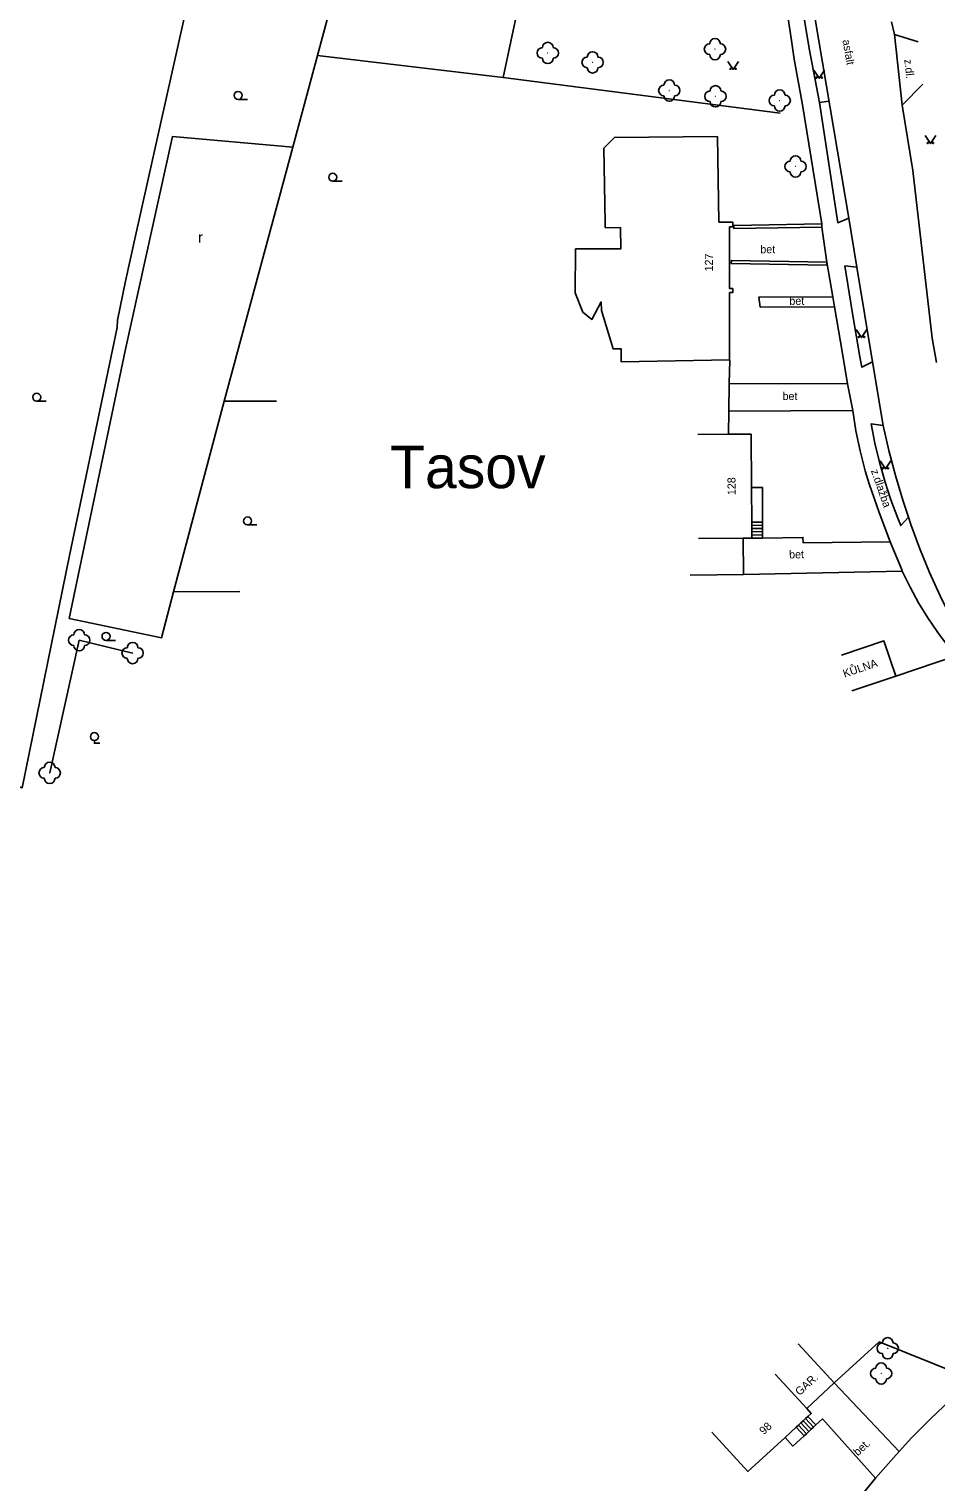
# Model space of a CAD drawing. Extents: x -544674 to -541478, y -1199076 to -1195527.
# Drawn here: x -542101.8 to -542016.8, y -1198839.1 to -1198702.9 of the extents above; entities that cross this region are included whole.
import ezdxf

# ---------------------------------------------------------------- set-up
doc = ezdxf.new("R2010")
doc.units = 0
for name, color, linetype in [('BUDOVY_MĚŘ', 7, 'Continuous'), ('BUDOVY_NEMĚŘ', 7, 'Continuous'), ('NÁZVY_SÍDEL_JEDNOTKY', 7, 'Continuous'), ('POMOC_POPIS', 7, 'Continuous'), ('ROZHRANÍ_PLOCH', 7, 'Continuous'), ('ZELEŇ', 7, 'Continuous'), ('ZN_DOPLŇKOVÉ', 7, 'Continuous'), ('ZN_KULTUR', 7, 'Continuous'), ('Č_POPIS_ORIENT', 7, 'Continuous')]:
    doc.layers.add(name, color=color, linetype=linetype)

msp = doc.modelspace()

# ---------------------------------------------------------------- linework, layer by layer
at = {"layer": 'BUDOVY_MĚŘ'}
for points in [[(-542039.15, -1198740.88), (-542036.28, -1198740.86)], [(-542036.28, -1198740.86), (-542034.15, -1198740.84), (-542034.11, -1198745.86)], [(-542034.11, -1198745.86), (-542034.08, -1198749.11)], [(-542034.08, -1198749.11), (-542034.08, -1198749.41)], [(-542034.08, -1198749.41), (-542034.08, -1198749.71)], [(-542034.08, -1198749.71), (-542034.08, -1198750.01)], [(-542034.08, -1198750.01), (-542034.07, -1198750.31)], [(-542034.88, -1198750.62), (-542039.07, -1198750.65)], [(-542034.07, -1198750.61), (-542034.88, -1198750.62)], [(-542034.88, -1198750.62), (-542034.85, -1198754.02)], [(-542034.07, -1198750.31), (-542034.07, -1198750.61)], [(-542034.85, -1198754.02), (-542039.85, -1198754.06)], [(-542020.6, -1198763.54), (-542021.71, -1198760.23), (-542025.69, -1198761.57)], [(-542014.95, -1198761.64), (-542020.6, -1198763.54)], [(-542020.6, -1198763.54), (-542024.7, -1198764.91)], [(-542026.36, -1198829.8), (-542029.75, -1198826.12)], [(-542028.94, -1198832.18), (-542031.89, -1198828.97)], [(-542028.94, -1198832.18), (-542026.36, -1198829.8)], [(-542029.26, -1198833.34), (-542029.04, -1198833.14)], [(-542029.04, -1198833.14), (-542028.82, -1198832.93)], [(-542028.82, -1198832.93), (-542028.51, -1198832.65), (-542028.94, -1198832.18)], [(-542037.82, -1198834.41), (-542034.44, -1198838.09), (-542030.97, -1198834.91)], [(-542030.97, -1198834.91), (-542029.92, -1198833.95)], [(-542029.92, -1198833.95), (-542029.7, -1198833.74)], [(-542029.7, -1198833.74), (-542029.48, -1198833.54)], [(-542029.48, -1198833.54), (-542029.26, -1198833.34)]]:
    msp.add_lwpolyline(points, dxfattribs=at)
at = {"layer": 'BUDOVY_NEMĚŘ'}
for points in [[(-542035.87, -1198721.43), (-542035.87, -1198720.97), (-542037.17, -1198720.98), (-542037.31, -1198712.96), (-542046.96, -1198713.03), (-542047.95, -1198714.06), (-542047.82, -1198721.02), (-542047.81, -1198721.49), (-542046.38, -1198721.51), (-542046.34, -1198723.48), (-542048.09, -1198723.48), (-542050.6, -1198723.48)], [(-542036.17, -1198725.12), (-542036.17, -1198721.43), (-542035.87, -1198721.43)], [(-542050.6, -1198723.48), (-542050.63, -1198727.62), (-542049.91, -1198729.42), (-542049.07, -1198730.1), (-542048.19, -1198728.46), (-542048.16, -1198729.25), (-542047.07, -1198732.86), (-542046.31, -1198732.86), (-542046.31, -1198734.09), (-542036.16, -1198733.9), (-542036.16, -1198727.58), (-542035.86, -1198727.58), (-542035.86, -1198727.21), (-542036.17, -1198727.21), (-542036.17, -1198725.12)]]:
    msp.add_lwpolyline(points, dxfattribs=at)
at = {"layer": 'ROZHRANÍ_PLOCH'}
for points in [[(-542034.2, -1198680.36), (-542032.84, -1198688.21), (-542031.56, -1198696.08), (-542030.36, -1198703.96), (-542030.11, -1198705.69), (-542029.33, -1198709.99)], [(-542027.74, -1198709.75), (-542028.71, -1198704.7), (-542030.16, -1198695.8), (-542029.18, -1198695.64)], [(-542025, -1198720.61), (-542028.16, -1198701.94), (-542029.18, -1198695.64)], [(-542021, -1198702.2), (-542020.7, -1198703.4)], [(-542020, -1198710.01), (-542020.7, -1198703.4)], [(-542020.7, -1198703.4), (-542018.48, -1198704.07)], [(-542018.05, -1198708.04), (-542020, -1198710.01)], [(-542029.33, -1198709.99), (-542027.52, -1198721.14)], [(-542027.74, -1198709.75), (-542026.86, -1198709.63)], [(-542025, -1198720.61), (-542026.03, -1198721.03), (-542027.74, -1198709.75)], [(-542020, -1198710.01), (-542018.98, -1198716.15)], [(-542018.98, -1198716.15), (-542017.17, -1198731.85), (-542016.77, -1198734.14)], [(-542027.51, -1198721.44), (-542027.04, -1198724.72)], [(-542024.24, -1198725.21), (-542025, -1198720.61)], [(-542027.04, -1198724.72), (-542026.48, -1198727.98)], [(-542024.24, -1198725.21), (-542025.35, -1198725.08), (-542024.69, -1198729.36), (-542023.95, -1198733.62), (-542023.77, -1198734.59), (-542022.76, -1198734.08)], [(-542022.76, -1198734.08), (-542024.24, -1198725.21)], [(-542026.48, -1198727.98), (-542033.43, -1198728.02), (-542033.29, -1198728.95), (-542026.32, -1198728.91)], [(-542026.48, -1198727.98), (-542026.32, -1198728.91)], [(-542026.32, -1198728.91), (-542025.58, -1198733.28), (-542025.11, -1198736.14)], [(-542036.15, -1198733.95), (-542036.19, -1198736.1)], [(-542021.77, -1198740.05), (-542022.76, -1198734.08)], [(-542036.19, -1198736.1), (-542036.24, -1198738.7)], [(-542036.19, -1198736.1), (-542025.11, -1198736.14)], [(-542025.11, -1198736.14), (-542024.63, -1198738.65)], [(-542036.24, -1198738.7), (-542036.28, -1198740.86)], [(-542036.24, -1198738.7), (-542024.63, -1198738.65)], [(-542024.63, -1198738.65), (-542024.32, -1198740.54), (-542023.92, -1198742.42), (-542023.45, -1198744.28), (-542023.09, -1198745.52), (-542022.16, -1198748.2), (-542021.15, -1198750.86), (-542021.11, -1198750.96)], [(-542021.77, -1198740.05), (-542022.89, -1198739.88), (-542022.55, -1198741.69), (-542022.13, -1198743.48), (-542021.63, -1198745.26), (-542021.06, -1198747.01), (-542020.41, -1198748.73), (-542020.12, -1198749.43), (-542019.4, -1198748.65)], [(-542021.77, -1198740.05), (-542021.24, -1198742.4), (-542020.63, -1198744.73), (-542019.94, -1198747.04), (-542019.4, -1198748.65)], [(-542033.07, -1198749.09), (-542033.09, -1198745.85), (-542034.11, -1198745.86)], [(-542019.4, -1198748.65), (-542019.18, -1198749.33), (-542018.34, -1198751.59), (-542017.43, -1198753.82), (-542016.44, -1198756.02), (-542015.38, -1198758.18), (-542015.02, -1198758.88), (-542014.26, -1198760.4), (-542013.42, -1198761.88), (-542012.52, -1198763.32), (-542011.55, -1198764.71), (-542010.52, -1198766.06), (-542009.42, -1198767.36), (-542008.26, -1198768.6), (-542007.05, -1198769.79), (-542005.78, -1198770.92), (-542004.46, -1198771.99), (-542003.09, -1198773), (-542001.68, -1198773.94), (-542000.22, -1198774.81), (-541998.73, -1198775.61), (-541998.37, -1198775.79)], [(-542034.08, -1198749.11), (-542033.07, -1198749.09)], [(-542034.08, -1198749.41), (-542033.07, -1198749.39)], [(-542034.08, -1198749.71), (-542033.07, -1198749.69)], [(-542034.08, -1198750.01), (-542033.07, -1198749.99)], [(-542033.07, -1198749.39), (-542033.07, -1198749.09)], [(-542033.07, -1198749.69), (-542033.07, -1198749.39)], [(-542033.07, -1198749.99), (-542033.07, -1198749.69)], [(-542033.07, -1198750.29), (-542033.07, -1198749.99)], [(-542034.07, -1198750.31), (-542033.07, -1198750.29)], [(-542034.07, -1198750.61), (-542033.07, -1198750.59)], [(-542033.07, -1198750.59), (-542033.07, -1198750.29)], [(-542033.07, -1198750.59), (-542029.29, -1198750.53), (-542029.27, -1198751.03), (-542021.11, -1198750.96)], [(-542021.11, -1198750.96), (-542020.07, -1198753.48), (-542019.98, -1198753.7)], [(-542034.85, -1198754.02), (-542019.98, -1198753.7)], [(-542019.98, -1198753.7), (-542019.25, -1198755.2), (-542018.45, -1198756.66), (-542017.58, -1198758.08), (-542016.64, -1198759.46), (-542015.64, -1198760.79), (-542014.95, -1198761.64)], [(-542020.29, -1198836.23), (-542026.36, -1198829.8)], [(-542020.29, -1198836.23), (-542019.11, -1198834.95), (-542017.33, -1198833.15), (-542015.5, -1198831.41)], [(-542029.04, -1198833.14), (-542028.31, -1198833.94)], [(-542028.82, -1198832.93), (-542028.09, -1198833.73)], [(-542028.09, -1198833.73), (-542027.47, -1198833.16), (-542022.48, -1198838.71)], [(-542029.92, -1198833.95), (-542029.19, -1198834.75)], [(-542029.7, -1198833.74), (-542028.97, -1198834.55)], [(-542029.48, -1198833.54), (-542028.75, -1198834.34)], [(-542029.26, -1198833.34), (-542028.53, -1198834.14)], [(-542029.19, -1198834.75), (-542028.97, -1198834.55)], [(-542028.97, -1198834.55), (-542028.75, -1198834.34)], [(-542028.75, -1198834.34), (-542028.53, -1198834.14)], [(-542028.53, -1198834.14), (-542028.31, -1198833.94)], [(-542028.31, -1198833.94), (-542028.09, -1198833.73)], [(-542030.97, -1198834.91), (-542030.23, -1198835.72), (-542029.19, -1198834.75)], [(-542022.48, -1198838.71), (-542020.82, -1198836.8), (-542020.29, -1198836.23)], [(-542062.6, -1198877.42), (-542057.68, -1198876.15), (-542056.53, -1198875.81), (-542055.4, -1198875.4), (-542054.31, -1198874.92), (-542053.25, -1198874.36), (-542052.22, -1198873.73), (-542051.25, -1198873.04), (-542050.32, -1198872.28), (-542049.44, -1198871.46), (-542048.62, -1198870.59), (-542048.11, -1198869.98), (-542034.68, -1198853.63), (-542022.48, -1198838.71)]]:
    msp.add_lwpolyline(points, dxfattribs=at)
at = {"layer": 'ZELEŇ'}
for points in [[(-542077.1, -1198713.95), (-542088.35, -1198712.94), (-542092.75, -1198732.88), (-542098.03, -1198758.13), (-542089.38, -1198759.94), (-542088.28, -1198755.62)], [(-542099.87, -1198772.61), (-542097.1, -1198760.17), (-542092.1, -1198761.37)]]:
    msp.add_lwpolyline(points, dxfattribs=at)
for centre in [(-542053.2, -1198705.12), (-542037.53, -1198704.76), (-542049, -1198706), (-542041.81, -1198708.64), (-542037.49, -1198709.18), (-542031.47, -1198709.58), (-542029.98, -1198715.76), (-542097.1, -1198760.17), (-542092.1, -1198761.37), (-542099.87, -1198772.61), (-542021.35, -1198826.55), (-542021.96, -1198828.91)]:
    msp.add_circle(centre, 0.0005, dxfattribs=at)
for centre, start, end in [((-542037.53, -1198704.26), 0, 179.99999), ((-542053.7, -1198705.12), 89.99999, 269.99999), ((-542053.2, -1198704.62), 0, 179.99999), ((-542052.7, -1198705.12), 270, 89.99999), ((-542049, -1198705.5), 0, 179.99999), ((-542038.03, -1198704.76), 89.99999, 269.99999), ((-542037.03, -1198704.76), 270, 89.99999), ((-542053.2, -1198705.62), 179.99999, 359.99999), ((-542049.5, -1198706), 89.99999, 269.99999), ((-542049, -1198706.5), 179.99999, 359.99999), ((-542048.5, -1198706), 270, 89.99999), ((-542037.53, -1198705.26), 179.99999, 359.99999), ((-542041.81, -1198708.14), 0, 179.99999), ((-542042.31, -1198708.64), 89.99999, 269.99999), ((-542041.81, -1198709.14), 179.99999, 359.99999), ((-542041.31, -1198708.64), 270, 89.99999), ((-542037.99, -1198709.18), 89.99999, 269.99999), ((-542037.49, -1198708.68), 0, 179.99999), ((-542036.99, -1198709.18), 270, 89.99999), ((-542031.97, -1198709.58), 89.99999, 269.99999), ((-542031.47, -1198709.08), 0, 179.99999), ((-542030.97, -1198709.58), 270, 89.99999), ((-542037.49, -1198709.68), 179.99999, 359.99999), ((-542031.47, -1198710.08), 179.99999, 359.99999), ((-542030.48, -1198715.76), 89.99999, 269.99999), ((-542029.98, -1198715.26), 0, 179.99999), ((-542029.48, -1198715.76), 270, 89.99999), ((-542029.98, -1198716.26), 179.99999, 359.99999), ((-542097.6, -1198760.17), 89.99999, 269.99999), ((-542097.1, -1198759.67), 0, 179.99999), ((-542096.6, -1198760.17), 270, 89.99999), ((-542097.1, -1198760.67), 179.99999, 359.99999), ((-542092.6, -1198761.37), 89.99999, 269.99999), ((-542092.1, -1198760.87), 0, 179.99999), ((-542091.6, -1198761.37), 270, 89.99999), ((-542092.1, -1198761.87), 179.99999, 359.99999), ((-542099.87, -1198772.11), 0, 179.99999), ((-542100.37, -1198772.61), 89.99999, 269.99999), ((-542099.87, -1198773.11), 179.99999, 359.99999), ((-542099.37, -1198772.61), 270, 89.99999), ((-542021.85, -1198826.55), 89.99999, 269.99999), ((-542021.35, -1198826.05), 0, 179.99999), ((-542020.85, -1198826.55), 270, 89.99999), ((-542021.35, -1198827.05), 179.99999, 359.99999), ((-542022.46, -1198828.91), 89.99999, 269.99999), ((-542021.96, -1198828.41), 0, 179.99999), ((-542021.46, -1198828.91), 270, 89.99999), ((-542021.96, -1198829.41), 179.99999, 359.99999)]:
    msp.add_arc(centre, 0.5, start, end, dxfattribs=at)
at = {"layer": 'ZN_DOPLŇKOVÉ'}
for points in [[(-542092.77, -1198726.52), (-542091.9, -1198722.53), (-542087.28, -1198701.87), (-542085.35, -1198692.99)], [(-542072.2, -1198695.79), (-542074.79, -1198705.35)], [(-542057.38, -1198707.42), (-542055.94, -1198700.66)], [(-542074.79, -1198705.35), (-542077.1, -1198713.95)], [(-542057.38, -1198707.42), (-542074.79, -1198705.35)], [(-542031.41, -1198710.76), (-542057.38, -1198707.42)], [(-542077.1, -1198713.95), (-542083.51, -1198737.77)], [(-542027.52, -1198721.14), (-542035.76, -1198721.28)], [(-542035.76, -1198721.28), (-542035.76, -1198721.58), (-542027.51, -1198721.44)], [(-542027.51, -1198721.44), (-542027.52, -1198721.14)], [(-542036, -1198724.87), (-542035.99, -1198724.57), (-542027.04, -1198724.72)], [(-542027.04, -1198724.72), (-542027.05, -1198725.02), (-542036, -1198724.87)], [(-542103.34, -1198773.73), (-542102.46, -1198774.01), (-542098, -1198752.23), (-542093.56, -1198730.86), (-542093.53, -1198730.18), (-542092.77, -1198726.52)], [(-542083.51, -1198737.77), (-542088.28, -1198755.62), (-542082.05, -1198755.61)], [(-542083.51, -1198737.77), (-542078.63, -1198737.77)], [(-542005.06, -1198820.8), (-542014.45, -1198829.03), (-542022.15, -1198825.95), (-542026.36, -1198829.8)]]:
    msp.add_lwpolyline(points, dxfattribs=at)
at = {"layer": 'ZN_KULTUR'}
for p, q in [((-542082.21, -1198709.475), (-542081.335, -1198709.475)), ((-542073.35, -1198717.145), (-542072.475, -1198717.145)), ((-542101.08, -1198737.765), (-542100.205, -1198737.765)), ((-542081.33, -1198749.365), (-542080.455, -1198749.365)), ((-542094.59, -1198760.185), (-542093.715, -1198760.185))]:
    msp.add_line(p, q, dxfattribs=at)
for points in [[(-542036.33, -1198705.92), (-542035.83, -1198706.67), (-542035.33, -1198705.92)], [(-542028.27, -1198706.74), (-542027.77, -1198707.49), (-542027.27, -1198706.74)], [(-542017.85, -1198712.86), (-542017.35, -1198713.61), (-542016.85, -1198712.86)], [(-542024.3, -1198731.05), (-542023.8, -1198731.8), (-542023.3, -1198731.05)], [(-542022.07, -1198743.36), (-542021.57, -1198744.11), (-542021.07, -1198743.36)], [(-542095.68, -1198769.585), (-542095.68, -1198769.835), (-542095.18, -1198769.835)]]:
    msp.add_lwpolyline(points, dxfattribs=at)
for centre, radius in [((-542036.08, -1198706.62), 0.05), ((-542035.58, -1198706.62), 0.05), ((-542028.02, -1198707.44), 0.05), ((-542027.52, -1198707.44), 0.05), ((-542082.21, -1198709.1), 0.375), ((-542017.6, -1198713.56), 0.05), ((-542017.1, -1198713.56), 0.05), ((-542073.35, -1198716.77), 0.375), ((-542024.05, -1198731.75), 0.05), ((-542023.55, -1198731.75), 0.05), ((-542101.08, -1198737.39), 0.375), ((-542021.82, -1198744.06), 0.05), ((-542021.32, -1198744.06), 0.05), ((-542081.33, -1198748.99), 0.375), ((-542094.59, -1198759.81), 0.375), ((-542095.68, -1198769.21), 0.375)]:
    msp.add_circle(centre, radius, dxfattribs=at)

# ---------------------------------------------------------------- texts
at = {"layer": 'NÁZVY_SÍDEL_JEDNOTKY'}
msp.add_text('Tasov', height=4, dxfattribs=at).set_placement((-542067.97, -1198745.92))
at = {"layer": 'POMOC_POPIS'}
for s, rotation, p in [('asfalt', 279.60999, (-542025.59, -1198703.93)), ('z.dl.', 276.04998, (-542019.8, -1198705.74)), ('bet', 0.33002, (-542033.28, -1198723.9)), ('bet', 0.33002, (-542030.56, -1198728.74)), ('bet', 0.24998, (-542031.2, -1198737.66)), ('z.dlažba', 289.10001, (-542022.93, -1198744.28)), ('bet', 1.23003, (-542030.58, -1198752.51)), ('KŮLNA', 18.54, (-542025.4, -1198763.68)), ('GAR.', 42.65997, (-542029.6, -1198831.03)), ('bet.', 42.65997, (-542024.15, -1198836.68))]:
    msp.add_text(s, height=0.75, rotation=rotation, dxfattribs=at).set_placement(p)
at = {"layer": 'ZN_KULTUR'}
msp.add_text('r', height=1, dxfattribs=at).set_placement((-542085.968, -1198722.902))
at = {"layer": 'Č_POPIS_ORIENT'}
for s, rotation, p in [('127', 89.99998, (-542037.73, -1198725.6)), ('128', 90.46998, (-542035.6, -1198746.57)), ('98', 42.53003, (-542032.96, -1198834.7))]:
    msp.add_text(s, height=0.75, rotation=rotation, dxfattribs=at).set_placement(p)

doc.saveas('drawing.dxf')
